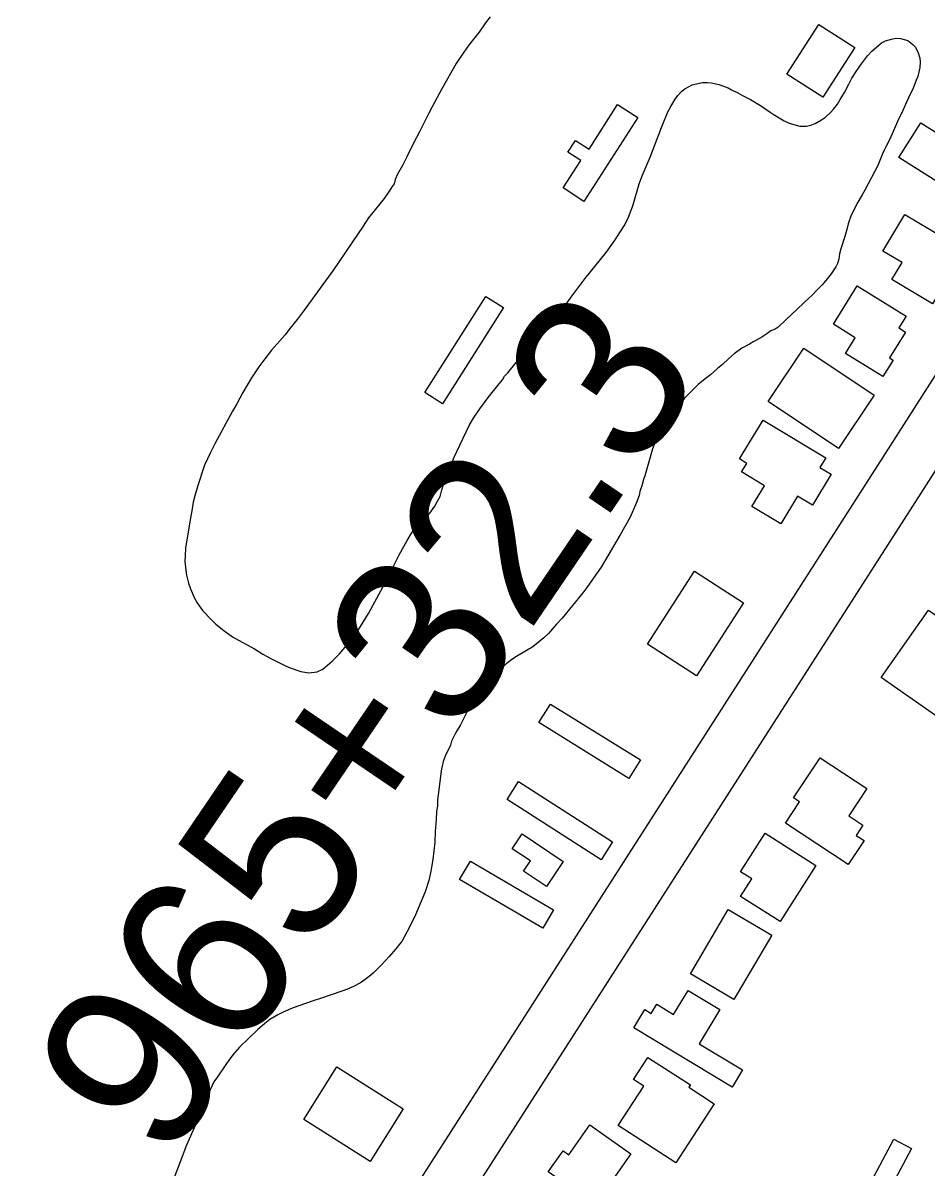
# Model space of a CAD drawing. Extents: x 3823584 to 3861785, y 301729 to 327625.
# Drawn here: x 3850157 to 3850685, y 316571 to 317240 of the extents above; entities that cross this region are included whole.
import ezdxf

# ---------------------------------------------------------------- set-up
doc = ezdxf.new("R2010")
doc.units = 0
for name, color, linetype in [('V-BLDG-OTLN', 7, 'Continuous'), ('V-RIVR-EDGE', 7, 'Continuous'), ('V-ROAD-CNTR', 7, 'Continuous'), ('V-SITE-VEGE', 7, 'Continuous'), ('V-SURV-IDEN', 7, 'Continuous')]:
    doc.layers.add(name, color=color, linetype=linetype)

msp = doc.modelspace()

# ---------------------------------------------------------------- linework, layer by layer
at = {"layer": 'V-BLDG-OTLN'}
for points in [[(3850603.46, 317209.6), (3850622.09, 317238.64), (3850643.05, 317225.19), (3850624.43, 317196.15)], [(3850516.22, 317184.24), (3850484.79, 317135.23), (3850472.6, 317143.05), (3850482.92, 317159.14), (3850475.4, 317163.97), (3850479.82, 317170.87), (3850487.78, 317165.77), (3850504.46, 317191.78)], [(3850681.67, 317181.17), (3850716.39, 317159.28), (3850719.39, 317164.04), (3850734.87, 317154.28), (3850719.02, 317129.15), (3850668.83, 317160.8)], [(3850672.36, 317127.56), (3850701.19, 317110.32), (3850696.92, 317103.19), (3850698.61, 317102.17), (3850690.35, 317088.36), (3850694.82, 317085.69), (3850688.56, 317075.23), (3850664.7, 317089.51), (3850670.7, 317099.54), (3850659.58, 317106.2)], [(3850644.45, 317085.83), (3850673.04, 317068.13), (3850668.79, 317061.27), (3850672.78, 317058.8), (3850663.45, 317043.74), (3850665.49, 317042.48), (3850659.53, 317032.85), (3850637.67, 317046.38), (3850643.34, 317055.53), (3850630.58, 317063.43)], [(3850391.84, 317023.4), (3850427.46, 317079.67), (3850437.79, 317073.13), (3850402.16, 317016.86)], [(3850613.4, 317049.39), (3850654.45, 317021.95), (3850633.58, 316990.74), (3850592.53, 317018.19)], [(3850589.59, 317007.39), (3850626.13, 316985.25), (3850622.72, 316979.61), (3850629.24, 316975.66), (3850618.31, 316957.62), (3850609.62, 316962.89), (3850599.82, 316946.72), (3850583, 316956.91), (3850590.31, 316968.97), (3850576.96, 316977.05), (3850580.01, 316982.07), (3850575.8, 316984.63)], [(3850578.06, 316900.55), (3850550.6, 316857.9), (3850522, 316876.32), (3850549.46, 316918.97)], [(3850658.57, 316856.95), (3850686.16, 316896.3), (3850716.92, 316874.74), (3850711.53, 316867.06), (3850714.45, 316865.01), (3850692.23, 316833.35)], [(3850465.15, 316841.29), (3850517.8, 316808.68), (3850511.11, 316797.88), (3850458.46, 316830.5)], [(3850639.29, 316747.52), (3850602.64, 316771.65), (3850610.85, 316784.14), (3850607.32, 316786.47), (3850622.82, 316810.01), (3850650.18, 316791.99), (3850639.62, 316775.96), (3850647.79, 316770.58), (3850643.85, 316764.59), (3850648.51, 316761.52)], [(3850501.47, 316760.87), (3850494.77, 316750.4), (3850439.86, 316785.56), (3850446.56, 316796.02)], [(3850448.59, 316765.46), (3850472.63, 316749.41), (3850462.8, 316734.69), (3850449.43, 316743.62), (3850453.45, 316749.64), (3850442.78, 316756.77)], [(3850620.36, 316747.05), (3850599.46, 316714.24), (3850576.38, 316728.94), (3850582.86, 316739.12), (3850576.29, 316743.31), (3850590.7, 316765.94)], [(3850418.37, 316749.49), (3850466.95, 316721.04), (3850460.72, 316710.4), (3850412.13, 316738.85)], [(3850594.58, 316706.32), (3850572.48, 316668.73), (3850547.08, 316683.66), (3850569.17, 316721.25)], [(3850571.43, 316617.44), (3850513.93, 316652.08), (3850520.34, 316662.72), (3850524.1, 316660.45), (3850527.37, 316665.88), (3850537.17, 316659.98), (3850545.61, 316673.99), (3850564.16, 316662.82), (3850552.1, 316642.82), (3850577.5, 316627.52)], [(3850538.54, 316573.14), (3850504.83, 316594.96), (3850519.73, 316617.99), (3850513.73, 316621.88), (3850522.11, 316634.84), (3850546.98, 316618.75), (3850546.06, 316617.33), (3850560.92, 316607.71)], [(3850340.4, 316629.26), (3850379.2, 316604.81), (3850359.82, 316574.05), (3850321.02, 316598.51)], [(3850517.98, 316529.83), (3850463.93, 316567.85), (3850472.57, 316580.14), (3850475.85, 316577.83), (3850488.19, 316595.38), (3850512.24, 316578.46), (3850500.25, 316561.42), (3850526.97, 316542.62)], [(3850676.34, 316581.57), (3850648.61, 316529.45), (3850638.23, 316534.98), (3850665.97, 316587.09)]]:
    msp.add_lwpolyline(points, close=True, dxfattribs=at)
at = {"layer": 'V-RIVR-EDGE'}
msp.add_spline([(3842841.54, 321100.24), (3842868.29, 321083.92), (3842887.69, 321072.7), (3842926.5, 321056.09), (3842950.74, 321041.46), (3842972.07, 321024.42), (3842988.05, 321006.41), (3843009.86, 320988.87), (3843033.13, 320971.33), (3843055.43, 320956.71), (3843078.72, 320946.45), (3843098.13, 320940.09), (3843142.74, 320915.7), (3843156.32, 320906.92), (3843166.98, 320897.67), (3843193.66, 320884.49), (3843216.46, 320873.26), (3843237.3, 320859.62), (3843254.76, 320849.37), (3843280.47, 320837.65), (3843294.05, 320828.88), (3843315.38, 320815.71), (3843374.55, 320782.06), (3843408.02, 320767.41), (3843439.07, 320753.73), (3843485.14, 320729.34), (3843531.71, 320707.37), (3843569.06, 320691.25), (3843614.17, 320670.26), (3843636.48, 320659.03), (3843664.61, 320642.45), (3843700.97, 320618.08), (3843732.49, 320598.58), (3843761.6, 320586.36), (3843794.59, 320574.63), (3843841.18, 320559.46), (3843869.32, 320549.19), (3843896, 320537.47), (3843934.8, 320517.95), (3843983.78, 320488.69), (3844036.64, 320460.88), (3844067.7, 320450.6), (3844099.23, 320437.41), (3844147.26, 320416.41), (3844198.68, 320395.4), (3844231.66, 320378.81), (3844260.77, 320365.62), (3844285.5, 320350.02), (3844318.47, 320330.03), (3844340.78, 320316.86), (3844370.36, 320301.25), (3844413.05, 320281.72), (3844464.95, 320257.79), (3844507.63, 320235.35), (3844559.53, 320209.48), (3844611.93, 320186.53), (3844641.52, 320173.83), (3844659.97, 320172.81), (3844685.7, 320168.38), (3844698.8, 320165.92), (3844709.96, 320162.49), (3844717.73, 320161.01), (3844736.17, 320157.08), (3844761.89, 320148.76), (3844788.58, 320138.5), (3844802.15, 320129.24), (3844822.99, 320110.73), (3844840.44, 320098.06), (3844854.99, 320090.26), (3844877.31, 320083.89), (3844898.18, 320078.01), (3844924.88, 320075.51), (3844948.18, 320067.69), (3844995.24, 320051.06), (3845092.74, 320004.68), (3845127.18, 319991), (3845178.6, 319966.59), (3845233.9, 319942.66), (3845254.29, 319937.27), (3845267.87, 319931.4), (3845279.99, 319924.09), (3845291.12, 319907.55), (3845303.7, 319889.55), (3845313.88, 319880.79), (3845344.43, 319860.31), (3845386.13, 319837.38), (3845433.18, 319812.5), (3845466.17, 319798.82), (3845499.64, 319785.63), (3845540.39, 319768.04), (3845605.4, 319740.69), (3845645.65, 319717.28), (3845675.73, 319707), (3845744.63, 319679.15), (3845798.47, 319656.2), (3845841.17, 319641.04), (3845897.94, 319619.04), (3845920.25, 319608.3), (3845955.66, 319592.19), (3845983.32, 319582.41), (3846002.73, 319576.53), (3846033.78, 319566.74), (3846064.36, 319558.41), (3846131.3, 319529.11), (3846195.83, 319504.18), (3846263.75, 319476.33), (3846288.98, 319466.56), (3846319.07, 319458.23), (3846370.01, 319439.16), (3846428.25, 319422.51), (3846482.1, 319400.03), (3846515.07, 319381.01), (3846564.07, 319360.01), (3846597.56, 319350.21), (3846665.5, 319330.62), (3846718.38, 319312.03), (3846778.55, 319290.52), (3846834.34, 319268.04), (3846872.67, 319254.83), (3846921.21, 319243.06), (3847037.63, 319189.35), (3847098.28, 319169.29), (3847179.32, 319142.38), (3847206.49, 319132.6), (3847242.87, 319117.46), (3847278.29, 319102.8), (3847312.72, 319083.29), (3847329.2, 319070.14), (3847340.84, 319063.79), (3847386.92, 319043.77), (3847433.02, 319027.14), (3847490.78, 319016.8), (3847613.54, 318972.79), (3847679.04, 318948.35), (3847756.19, 318921.93), (3847807.62, 318903.84), (3847852.26, 318889.64), (3847964.37, 318857.31), (3847994.45, 318845.1), (3848035.69, 318830.43), (3848071.11, 318817.71), (3848100.22, 318808.42), (3848132.73, 318796.68), (3848146.3, 318786.45), (3848169.58, 318772.31), (3848183.66, 318769.36), (3848198.22, 318769.32), (3848227.38, 318777.51), (3848252.65, 318783.27), (3848268.19, 318783.23), (3848285.67, 318780.28), (3848300.7, 318773.44), (3848320.58, 318760.76), (3848336.57, 318746.64), (3848351.59, 318729.61), (3848359.33, 318720.85), (3848374.86, 318714.01), (3848388.94, 318713), (3848400.1, 318708.6), (3848422.89, 318694.95), (3848448.13, 318689.55), (3848489.37, 318672.93), (3848523.33, 318658.77), (3848566.5, 318641.66), (3848605.32, 318627.97), (3848647.05, 318615.24), (3848684.42, 318603.49), (3848723.24, 318590.77), (3848769.33, 318574.63), (3848833.37, 318546.79), (3848867.81, 318533.11), (3848904.69, 318518.93), (3848947.38, 318502.31), (3849001.72, 318482.27), (3849103.63, 318452.88), (3849156.53, 318438.18), (3849190.02, 318429.35), (3849235.14, 318411.76), (3849274.43, 318394.67), (3849315.2, 318382.42), (3849365.19, 318370.16), (3849404.02, 318364.24), (3849440.42, 318352.49), (3849487, 318339.26), (3849538.93, 318322.62), (3849582.11, 318306.98), (3849620.93, 318293.77), (3849669.93, 318277.62), (3849700.99, 318268.8), (3849752.44, 318257.99), (3849805.35, 318245.72), (3849854.86, 318234.91), (3849902.42, 318222.17), (3849946.58, 318209.92), (3850026.17, 318188.36), (3850056.74, 318179.05), (3850089.25, 318168.77), (3850137.3, 318155.06), (3850179.52, 318142.33), (3850231.45, 318129.57), (3850317.33, 318099.25), (3850383.82, 318081.12), (3850420.7, 318073.26), (3850467.79, 318064.88), (3850492.56, 318064.82), (3850504.21, 318063.34), (3850532.84, 318055.01), (3850621.66, 318032.94), (3850687.18, 318019.66), (3850711.46, 318016.2), (3850744.95, 318010.78), (3850789.61, 318002.41), (3850833.79, 317995.99), (3850862.43, 317991.55), (3850891.55, 317985.65), (3850937.66, 317972.91), (3850986.17, 317954.33), (3851054.57, 317923.57), (3851080.28, 317912.82), (3851106.97, 317904.5), (3851143.37, 317893.24), (3851177.33, 317879.07), (3851200.63, 317876.1), (3851236.57, 317875.53), (3851266.18, 317872.06), (3851272.5, 317872.53), (3851284.18, 317883.67), (3851289.53, 317886.08), (3851297.79, 317887.52), (3851306.04, 317885.55), (3851313.8, 317881.16), (3851326.39, 317866.56), (3851330.75, 317862.18), (3851336.08, 317859.26), (3851351.62, 317859.7), (3851365.7, 317855.78), (3851396.27, 317846.97), (3851418.11, 317840.11), (3851434.6, 317835.22), (3851457.9, 317830.79), (3851490.91, 317825.85), (3851530.71, 317814.58), (3851551.1, 317810.65), (3851594.78, 317800.83), (3851617.59, 317795.43), (3851653.02, 317786.11), (3851683.59, 317778.27), (3851733.59, 317766.97), (3851760.77, 317761.08), (3851796.67, 317749.34), (3851824.34, 317742.47), (3851840.85, 317741.46), (3851930.16, 317723.27), (3851979.66, 317710.03), (3852014.61, 317701.2), (3852052.94, 317687.03), (3852078.17, 317678.71), (3852111.17, 317670.37), (3852145.63, 317661.06), (3852223.29, 317645.81), (3852251.45, 317642.83), (3852298.54, 317634.46), (3852318.43, 317629.55), (3852350.95, 317622.19), (3852383.47, 317615.31), (3852407.26, 317610.39), (3852442.2, 317600.59), (3852460.64, 317596.18), (3852492.2, 317591.73), (3852557.72, 317577.97), (3852588.79, 317572.06), (3852639.75, 317557.37), (3852677.11, 317546.59), (3852709.15, 317539.23), (3852778.08, 317526.92), (3852828.07, 317515.62), (3852866.41, 317507.27), (3852903.3, 317498.93), (3852971.25, 317485.16), (3853029.5, 317471.42), (3853053.78, 317470.39), (3853067.86, 317472.29), (3853084.86, 317471.77), (3853119.33, 317467.31), (3853178.57, 317463.28), (3853226.64, 317460.73), (3853283.45, 317456.71), (3853309.66, 317454.21), (3853332.96, 317449.79), (3853373.74, 317444.34), (3853420.84, 317440.83), (3853438.81, 317442.72), (3853449.5, 317445.13), (3853457.28, 317446.08), (3853468.93, 317445.56), (3853484.47, 317444.07), (3853505.82, 317439.16), (3853578.12, 317413.24), (3853649.43, 317382.96), (3853665.45, 317380.49), (3853691.67, 317377.51), (3853715.93, 317370.65), (3853745.04, 317356.98), (3853758.63, 317353.55), (3853777.08, 317353.5), (3853792.14, 317354.44), (3853804.76, 317353.92), (3853814.96, 317351.95), (3853825.15, 317349.01), (3853833.87, 317342.19), (3853838.21, 317330.04), (3853842.54, 317313.52), (3853842.52, 317303.32), (3853841.03, 317290.21), (3853837.11, 317275.65), (3853833.19, 317261.09), (3853832.69, 317256.72), (3853833.17, 317253.81), (3853842.87, 317249.9), (3853850.64, 317251.34), (3853861.83, 317258.6), (3853874.48, 317267.79), (3853878.87, 317274.58), (3853885.71, 317293.5), (3853891.57, 317305.14), (3853902.76, 317314.83), (3853910.54, 317318.21), (3853925.6, 317319.63), (3853947.94, 317317.63), (3853964.92, 317312.73), (3853976.07, 317304.93), (3853977.03, 317301.53), (3853977.02, 317295.7), (3853962.85, 317260.77), (3853962.36, 317259.32), (3853973.52, 317254.92), (3853974.49, 317255.89), (3853985.22, 317273.83), (3853996.42, 317286.43), (3854006.15, 317291.26), (3854013.92, 317293.18), (3854024.12, 317293.16), (3854039.17, 317291.18), (3854062.47, 317286.75), (3854090.13, 317278.43), (3854103.23, 317272.57), (3854117.78, 317267.67), (3854137.68, 317261.31), (3854149.32, 317256.91), (3854160.49, 317255.91), (3854172.62, 317252), (3854187.67, 317249.53), (3854208.54, 317244.63), (3854239.6, 317237.75), (3854270.19, 317233.79), (3854295.44, 317235.18), (3854316.8, 317231.25), (3854345.92, 317224.38), (3854376.5, 317215.07), (3854404.64, 317204.32), (3854422.57, 317192.13), (3854456.04, 317175.05), (3854479.32, 317164.31), (3854512.32, 317155), (3854552.61, 317144.22), (3854583.67, 317137.83), (3854607.93, 317128.54), (3854626.37, 317122.18), (3854651.13, 317119.69), (3854669.1, 317119.65), (3854682.2, 317117.68), (3854697.73, 317112.78), (3854731.21, 317101.53), (3854780.71, 317084.41), (3854814.68, 317075.1), (3854853.5, 317062.38), (3854876.8, 317059.4), (3854908.37, 317059.33), (3854930.21, 317053.93), (3854954.47, 317045.13), (3854992.8, 317031.92), (3855018.52, 317025.54), (3855045.21, 317018.19), (3855069.96, 317011.33), (3855098.59, 317003.01), (3855144.68, 316984.93), (3855179.12, 316967.36), (3855201.43, 316955.16), (3855224.73, 316951.22), (3855238.82, 316951.67), (3855266.5, 316951.12), (3855288.82, 316947.17), (3855307.27, 316941.79), (3855334.44, 316933.46), (3855365.98, 316922.22), (3855391.7, 316914.87), (3855424.23, 316910.42), (3855463.07, 316908.86), (3855500.94, 316903.43), (3855550.93, 316890.68), (3855585.38, 316880.88), (3855613.04, 316870.61), (3855645.05, 316855.97), (3855692.11, 316835.94), (3855730.43, 316816.9), (3855763.9, 316802.74), (3855794.47, 316792.46), (3855845.92, 316779.71), (3855892.02, 316765.51), (3855946.35, 316743.04), (3855993.39, 316714.27), (3856071.47, 316670.37), (3856089.42, 316663.04), (3856107.86, 316658.63), (3856121.44, 316650.82), (3856142.29, 316637.17), (3856156.36, 316630.82), (3856184.49, 316616.67), (3856216.02, 316603), (3856256.29, 316587.84), (3856306.76, 316572.18), (3856351.41, 316562.35), (3856435.85, 316539.32), (3856494.09, 316523.15), (3856538.25, 316510.41), (3856585.8, 316493.3), (3856618.31, 316480.11), (3856653.24, 316468.85), (3856673.14, 316464.43), (3856704.21, 316458.04), (3856732.35, 316449.72), (3856785.74, 316434.04), (3856807.58, 316430.1), (3856837.67, 316423.72), (3856870.18, 316410.52), (3856899.78, 316401.22), (3856934.72, 316389.97), (3857040.99, 316356.2), (3857080.28, 316340.07), (3857124.91, 316321.02), (3857148.67, 316305.91), (3857160.29, 316291.8), (3857170.93, 316274.77), (3857176.23, 316255.82), (3857179.07, 316226.68), (3857180.52, 316221.82), (3857182.43, 316211.61), (3857188.74, 316207.71), (3857198.94, 316207.69), (3857203.8, 316211.56), (3857208.66, 316212.03), (3857222.25, 316208.12), (3857260.08, 316189.57), (3857281.9, 316175.92), (3857296.93, 316167.14), (3857323.6, 316151.05), (3857337.2, 316150.04), (3857353.22, 316150), (3857380.44, 316157.22), (3857385.3, 316161.58), (3857386.3, 316171.29), (3857386.82, 316184.4), (3857392.68, 316197.98), (3857402.41, 316203.79), (3857414.55, 316206.67), (3857433.01, 316206.14), (3857452.42, 316199.78), (3857489.3, 316189.49), (3857539.77, 316176.74), (3857578.12, 316169.84), (3857601.42, 316164.44), (3857617.91, 316157.12), (3857635.85, 316144.45), (3857650.85, 316121.58), (3857656.63, 316103.6), (3857659.02, 316087.08)], degree=3, dxfattribs=at)
at = {"layer": 'V-ROAD-CNTR'}
for points in [[(3850985.09, 317521.16), (3850974.21, 317484.59), (3850950.43, 317440.78), (3850656.35, 316980.81), (3850317.26, 316451.57)], [(3851014.66, 317515.33), (3851002.07, 317473.03), (3850976.29, 317425.53), (3850681.62, 316964.64), (3850342.52, 316435.39)]]:
    msp.add_lwpolyline(points, dxfattribs=at)
at = {"layer": 'V-SITE-VEGE'}
for points in [[(3850429.99, 317243.07), (3850427.31, 317239.53), (3850423.52, 317234.14), (3850421, 317231.06), (3850417.37, 317226.29), (3850414.53, 317222.44), (3850410.1, 317215.81), (3850401.7, 317200.99), (3850396.14, 317190.49), (3850394.07, 317186.79), (3850388.67, 317175.83), (3850385.17, 317169.19), (3850381.04, 317160.85), (3850378.65, 317156.22), (3850375.8, 317151.12), (3850374.52, 317148.03), (3850373.87, 317145.55), (3850372.6, 317143.86), (3850371.34, 317141.7), (3850368.02, 317136.92), (3850358.88, 317125.53), (3850355.4, 317120.14), (3850352.71, 317116.44), (3850348.76, 317110.43), (3850338.33, 317095.17), (3850321.28, 317071.6), (3850317.18, 317066.21), (3850312.77, 317060.99), (3850310.09, 317057.29), (3850302.21, 317048.21), (3850297.64, 317042.36), (3850294.8, 317038.52), (3850290.38, 317032.04), (3850285.31, 317023.4), (3850281.81, 317016.92), (3850279.28, 317012.6), (3850269.11, 316993.46), (3850266.57, 316988.36), (3850263.06, 316980.95), (3850259.04, 316969.03), (3850257.26, 316962.99), (3850256.45, 316959.43), (3850255.61, 316954.31), (3850254.95, 316951.22), (3850251.94, 316932.61), (3850251.58, 316927.95), (3850251.54, 316924.69), (3850252.1, 316919.72), (3850252.53, 316916.76), (3850253.56, 316912.09), (3850254.77, 316908.66), (3850256.88, 316903.66), (3850258.71, 316900.53), (3850261.77, 316896.15), (3850266.83, 316890.81), (3850269.6, 316888.13), (3850274.21, 316884.35), (3850279.3, 316880.72), (3850282.85, 316878.66), (3850292.11, 316873.74)], [(3850292.11, 316873.74), (3850297.04, 316870.57), (3850302.14, 316867.87), (3850310.01, 316863.9), (3850313.1, 316862.62), (3850319.29, 316860.37), (3850323.94, 316859.7), (3850328.77, 316860.26), (3850332.2, 316861.78), (3850337.69, 316866.37), (3850341.94, 316870.67), (3850348.24, 316878.36), (3850352.65, 316884.22), (3850358.83, 316894.24), (3850362.64, 316901.03), (3850368.35, 316911.84), (3850376.78, 316928.67), (3850381.54, 316937.01), (3850384.07, 316941.17), (3850386.44, 316944.4), (3850388.65, 316947.02), (3850392.1, 316950.4), (3850394.62, 316953.01), (3850397.62, 316957.01), (3850399.21, 316959.94), (3850400.79, 316962.72), (3850401.77, 316966.59), (3850402.73, 316969.69), (3850403.85, 316972.47), (3850405.62, 316977.73), (3850408.98, 316985.78), (3850412.17, 316992.73), (3850417.73, 317004.15), (3850420.27, 317008.48), (3850423.91, 317014.03), (3850428.8, 317020.65), (3850435.26, 317028.49), (3850437.15, 317030.96), (3850438.42, 317032.96), (3850440.31, 317034.96), (3850445.19, 317040.96), (3850447.86, 317043.57), (3850451.96, 317048.34), (3850459.51, 317056.33), (3850466.59, 317064.63), (3850470.69, 317070.02), (3850478.27, 317080.65), (3850485.37, 317089.89), (3850497.82, 317105.28), (3850502.72, 317112.21), (3850508.25, 317120.85), (3850510.64, 317125.48), (3850512.08, 317129.03), (3850513.36, 317132.59), (3850517.09, 317145.44), (3850518.85, 317150.08), (3850523.48, 317161.05), (3850530.05, 317178.38), (3850533.88, 317187.5), (3850535.48, 317190.74), (3850538.01, 317194.9), (3850539.59, 317197.06), (3850541.95, 317199.67), (3850543.67, 317201.05), (3850548.05, 317203.33), (3850552.1, 317204.37), (3850554.12, 317204.66), (3850557.08, 317204.78), (3850559.09, 317204.45), (3850563.58, 317203.46), (3850569, 317201.53), (3850571, 317200.42), (3850574.71, 317198.67), (3850577.49, 317197.09), (3850582.12, 317194.7), (3850588.6, 317190.9), (3850593.69, 317187.42), (3850595.38, 317186.16), (3850601.86, 317182.2), (3850604.79, 317180.92), (3850610.99, 317179.14), (3850614.87, 317179.25), (3850617.99, 317180), (3850620.02, 317180.75), (3850623.61, 317182.88), (3850625.96, 317184.41), (3850629.1, 317187.32), (3850630.68, 317189.17), (3850633.04, 317192.09), (3850634.62, 317194.71), (3850637, 317198.88), (3850639.55, 317203.82), (3850641.45, 317207.22), (3850644.62, 317212.3), (3850646.98, 317215.69), (3850650.46, 317220.31), (3850652.97, 317223.08), (3850658.77, 317227.83), (3850661.12, 317229.04), (3850664.55, 317230.09), (3850667.04, 317230.68)], [(3850667.04, 317230.68), (3850669.83, 317230.34), (3850674.01, 317229.2), (3850677.1, 317226.99), (3850678.63, 317225.27), (3850680.14, 317221.99), (3850681.19, 317218.87), (3850681.33, 317216.69), (3850681.13, 317213.43), (3850679.98, 317208.16), (3850679.03, 317206.16), (3850676.94, 317200.74), (3850675.83, 317198.74), (3850673.12, 317192.87), (3850670.57, 317186.99), (3850668.82, 317183.6), (3850663.56, 317171.54), (3850661.33, 317167.06), (3850660.23, 317165.21), (3850659.26, 317163.05), (3850656.54, 317156.24), (3850648.92, 317141.73), (3850647.34, 317139.11), (3850644.32, 317133.71), (3850643.37, 317131.7), (3850640.99, 317127.22), (3850639.22, 317122.12), (3850638.4, 317118.71), (3850637.27, 317114.68), (3850635.01, 317107.41), (3850634.2, 317104.47), (3850633.7, 317101.52), (3850633.04, 317098.89), (3850632.09, 317097.04), (3850629.25, 317092.88), (3850626.09, 317088.87), (3850624.04, 317086.41), (3850620.75, 317083.19), (3850618.23, 317080.42), (3850613.99, 317076.43), (3850608.65, 317071.37), (3850606.76, 317069.68), (3850598.28, 317061.7), (3850596.56, 317060.48), (3850594.06, 317059.58), (3850591.71, 317057.74), (3850588.74, 317055.91), (3850584.05, 317053.32), (3850581.55, 317051.8), (3850577.01, 317049.37), (3850572.63, 317046.16), (3850569.18, 317043.25), (3850565.72, 317039.87), (3850562.9, 317037.57), (3850558.66, 317033.74), (3850555.68, 317031.44), (3850551.6, 317028.07), (3850546.42, 317023.16), (3850543.59, 317020.09), (3850538.7, 317013.62), (3850533.32, 317005.92), (3850530.8, 317002.84), (3850529.54, 317000.99), (3850527.32, 316997.13), (3850524.91, 316990.48), (3850522.65, 316983.05), (3850520.38, 316974.85), (3850519.58, 316972.68), (3850518.6, 316968.96), (3850517.48, 316965.56), (3850516.98, 316963.23), (3850515.54, 316959.21), (3850511.71, 316950.71), (3850506, 316940.22), (3850494.75, 316921.4), (3850486.54, 316909.53), (3850484.17, 316906.3), (3850472.04, 316891.53), (3850468.73, 316887.99), (3850464.01, 316882.61), (3850461.34, 316880), (3850454.91, 316874.8), (3850450.69, 316872.2), (3850446, 316869.62), (3850443.18, 316867.79), (3850439.26, 316864.88), (3850437.22, 316862.73), (3850432.19, 316857.82), (3850427, 316852.44), (3850424.01, 316849.06), (3850419.58, 316842.43), (3850416.73, 316837.34), (3850412.6, 316829.15), (3850409.9, 316824.68), (3850408.47, 316822.06), (3850407.36, 316819.58), (3850406.71, 316817.42), (3850403.68, 316810.93), (3850402.56, 316807.83), (3850401.91, 316805.04), (3850401.41, 316802.26)], [(3850401.41, 316802.26), (3850399.88, 316791.24), (3850399.19, 316785.35), (3850399.15, 316781.62), (3850398.65, 316778.67), (3850398.44, 316773.86), (3850397.89, 316766.88), (3850397.66, 316760.67), (3850396.46, 316750.43), (3850395.63, 316746.09), (3850395.29, 316743.77), (3850394.14, 316738.19), (3850391.89, 316731.69), (3850387.89, 316721.79), (3850386.29, 316718.09), (3850382.95, 316711.29), (3850378.35, 316702.49), (3850376.93, 316700.95), (3850374.88, 316698.33), (3850370.95, 316693.88), (3850366.54, 316689.11), (3850361.51, 316684.04), (3850359.16, 316682.05), (3850354.77, 316678.84), (3850351.33, 316676.86), (3850347.58, 316675.04), (3850344.46, 316673.83), (3850335.89, 316670.98), (3850330.73, 316669.18), (3850327, 316668.13), (3850317.48, 316664.83), (3850313.89, 316663.48), (3850309.05, 316661.35), (3850305.77, 316659.68), (3850301.24, 316656.94), (3850298.26, 316654.64), (3850294.02, 316650.97), (3850283.5, 316640.84), (3850279.56, 316636.22), (3850275.77, 316631.29), (3850270.56, 316623.43), (3850268.5, 316620.51), (3850265.32, 316613.71), (3850262.76, 316607.37), (3850260.53, 316602.89), (3850257.8, 316595.31), (3850252.54, 316583.41), (3850245.01, 316564.08)]]:
    msp.add_lwpolyline(points, dxfattribs=at)

# ---------------------------------------------------------------- texts
at = {"layer": 'V-SURV-IDEN'}
msp.add_text('965+32.3', height=100, rotation=55.76897, dxfattribs=at).set_placement((3850240.42, 316571.11))

doc.saveas('drawing.dxf')
